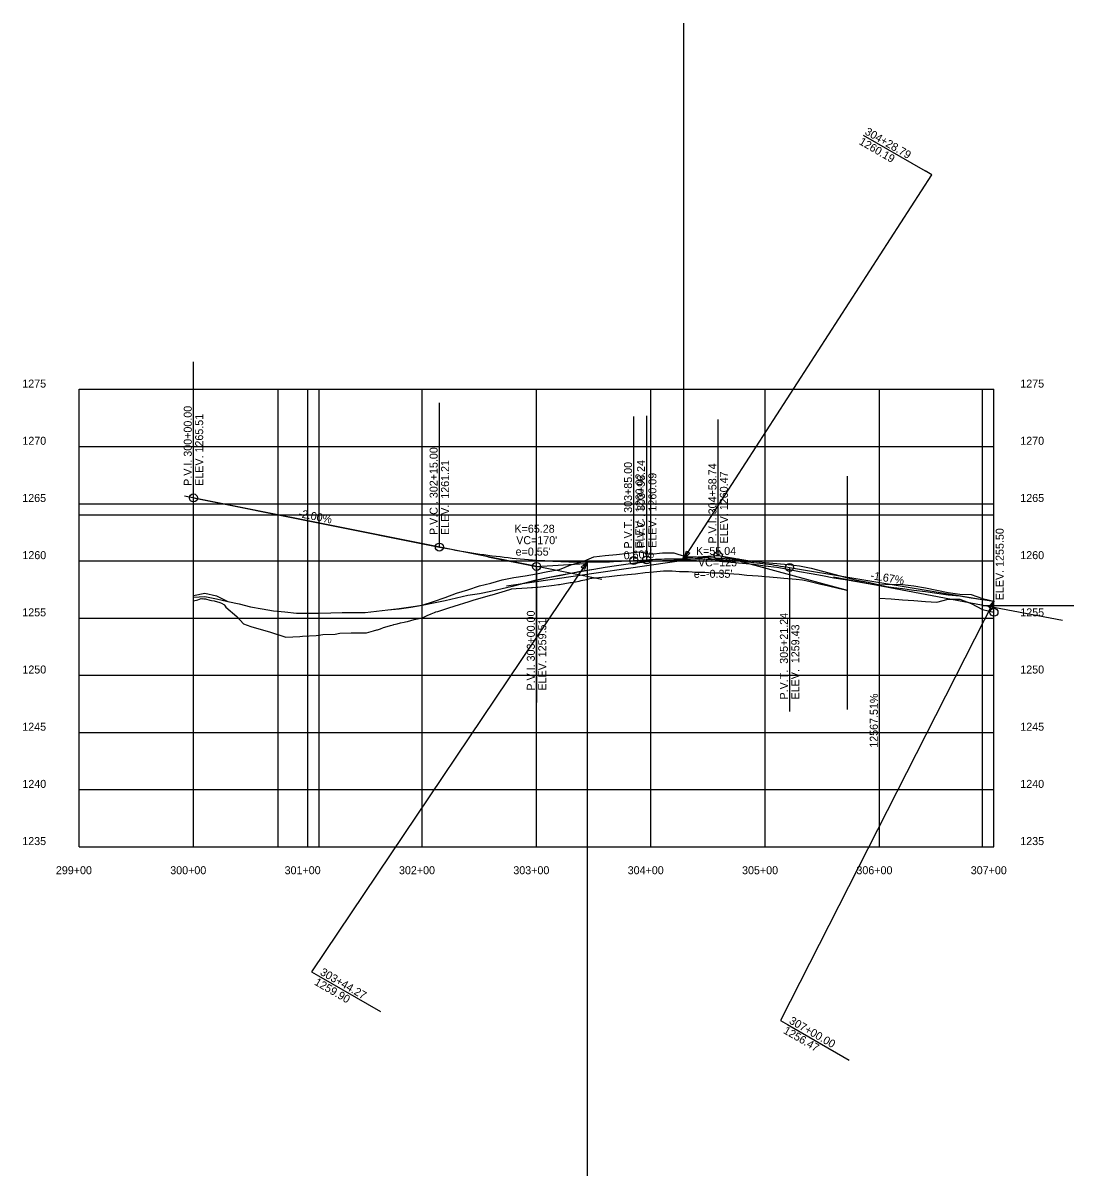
# Model space of a CAD drawing. Extents: x -70 to 701944, y -4 to 666871.
# Drawn here: x 661723 to 662642, y 660451 to 661459 of the extents above; entities that cross this region are included whole.
import ezdxf

# ---------------------------------------------------------------- set-up
doc = ezdxf.new("R2010")
doc.units = 0
for name, color, linetype in [('R_Axis', 7, 'Continuous'), ('R_Axis Annot', 7, 'Continuous'), ('R_Draft', 7, 'Continuous'), ('R_Exist Surface', 7, 'Continuous'), ('R_Grid', 7, 'Continuous'), ('R_No Plot', 7, 'Continuous'), ('R_Proposed Road', 7, 'Continuous'), ('R_Striping', 7, 'Continuous'), ('R_Vert Alg', 7, 'Continuous'), ('R_Vert Alg Annot', 7, 'Continuous'), ('R_Water', 7, 'Continuous')]:
    doc.layers.add(name, color=color, linetype=linetype)

msp = doc.modelspace()

# ---------------------------------------------------------------- linework, layer by layer
at = {"layer": 'R_Axis'}
for p, q in [((661772, 660738.7), (661772, 661138.7)), ((662572, 660738.7), (662572, 661138.7)), ((661772, 660738.7), (662572, 660738.7))]:
    msp.add_line(p, q, dxfattribs=at)
at = {"layer": 'R_Draft'}
for p, q in [((661946, 660738.7), (661946, 661138.7)), ((661982, 660738.7), (661982, 661138.7)), ((662229, 660972.4), (661864.3, 661045.4)), ((661772, 661029), (662572, 661029)), ((662330.8, 660993.4), (662145.8, 660966.7)), ((662443.8, 660962.8), (662330.8, 660993.4))]:
    msp.add_line(p, q, dxfattribs=at)
at = {"layer": 'R_Exist Surface'}
msp.add_lwpolyline([(661872, 660953.8), (661875.7, 660954.6), (661878.7, 660955.7), (661880, 660955.6), (661880.6, 660955.7), (661881.1, 660955.6), (661881.6, 660955.6), (661882.4, 660955.6), (661886.3, 660954.4), (661887.9, 660954.1), (661890, 660953.9), (661895.1, 660952.2), (661896.5, 660951.7), (661898.6, 660950.5), (661898.7, 660950.5), (661898.9, 660950.4), (661899, 660950.1), (661900.2, 660948.3), (661909.9, 660940), (661915.7, 660933.7), (661922.1, 660931.4), (661939.5, 660926.4), (661952.7, 660922), (661965, 660922.6), (661967.2, 660922.8), (661979.3, 660923.4), (661981.7, 660923.8), (661985.2, 660924.2), (661996, 660924.7), (662000.1, 660925.4), (662010, 660925.8), (662023.4, 660925.8), (662029.4, 660927.6), (662032.4, 660928.4), (662032.8, 660928.5), (662035.4, 660929.4), (662038.3, 660930.3), (662041.3, 660931.3), (662044.3, 660932.2), (662046.5, 660932.8), (662047.2, 660933), (662050.2, 660933.7), (662053.1, 660934.4), (662056.1, 660935.1), (662057.5, 660935.4), (662059.1, 660935.8), (662062, 660936.6), (662065, 660937.3), (662068, 660938), (662070.9, 660938.7), (662071.1, 660938.7), (662073.9, 660939.9), (662076.9, 660941.2), (662077.9, 660941.6), (662079.8, 660942.4), (662082.8, 660943.5), (662084, 660944), (662085.8, 660944.5), (662095.3, 660947.5), (662100.1, 660949.2), (662113.2, 660953.1), (662116.5, 660954.3), (662131.6, 660958.8), (662133.3, 660959.1), (662144.8, 660962.6), (662149.5, 660964.1), (662150, 660964.2), (662150.4, 660964.3), (662150.5, 660964.3), (662154.2, 660964.4), (662159, 660964.7), (662163.7, 660965), (662167.7, 660965.4), (662168.4, 660965.4), (662171.8, 660965.6), (662173.2, 660965.8), (662177.9, 660966.3), (662182.6, 660966.8), (662185.1, 660967.2), (662187.3, 660967.4), (662191.3, 660967.9), (662192.1, 660968.1), (662196.8, 660968.8), (662201.5, 660969.7), (662202.5, 660969.9), (662206.2, 660970.5), (662209.4, 660971.1), (662211, 660971.4), (662215.7, 660972.5), (662219.9, 660973.5), (662220.4, 660973.5), (662226.4, 660974.1), (662235.6, 660975.1), (662242.4, 660975.8), (662251.4, 660976.8), (662258.4, 660977.5), (662267.1, 660978.5), (662274.4, 660979.1), (662282.9, 660980.1), (662290.6, 660979.9), (662297.1, 660979.5), (662304.9, 660979.3), (662311.3, 660978.9), (662319.2, 660978.7), (662325.6, 660978.3), (662333.6, 660978.1), (662339.8, 660977.8), (662349.3, 660977), (662356, 660976.3), (662365.8, 660975.6), (662372.1, 660974.9), (662382.3, 660974.1), (662388.3, 660973.5), (662398.9, 660972.7), (662404.5, 660972.1), (662410.1, 660970.9), (662420.6, 660968.2), (662426.1, 660967.1), (662436.8, 660964.4), (662442.1, 660963.3), (662443.8, 660962.9)], dxfattribs=at)
at = {"layer": 'R_Grid'}
for p, q in [((661772, 661138.7), (662572, 661138.7)), ((661772, 661138.7), (662572, 661138.7)), ((661872, 660738.7), (661872, 661138.7)), ((661972, 660738.7), (661972, 661138.7)), ((662072, 660738.7), (662072, 661138.7)), ((662172, 660738.7), (662172, 661138.7)), ((662272, 660738.7), (662272, 661138.7)), ((662372, 660738.7), (662372, 661138.7)), ((662472, 660738.7), (662472, 661138.7)), ((661772, 661088.7), (662572, 661088.7)), ((661772, 661038.7), (662572, 661038.7)), ((661772, 660988.7), (662572, 660988.7)), ((661772, 660938.7), (662572, 660938.7)), ((661772, 660888.7), (662572, 660888.7)), ((661772, 660838.7), (662572, 660838.7)), ((661772, 660788.7), (662572, 660788.7))]:
    msp.add_line(p, q, dxfattribs=at)
at = {"layer": 'R_No Plot'}
for p, q in [((662457.6, 661360.8), (662511.7, 661329.6)), ((661981.3, 660625.9), (662035.4, 660594.7)), ((662391.5, 660583.4), (662445.5, 660552.2))]:
    msp.add_line(p, q, dxfattribs=at)
for points in [[(662300.8, 660990.6), (662517.7, 661326.1), (662511.7, 661329.6)], [(662216.3, 660987.8), (661975.3, 660629.4), (661981.3, 660625.9)], [(662572, 660953.4), (662385.4, 660586.9), (662391.5, 660583.4)]]:
    msp.add_lwpolyline(points, dxfattribs=at)
for points in [[(662300.8, 660990.6), (662303.1, 660997.3), (662305.9, 660995.4)], [(662216.3, 660987.8), (662213.9, 660981.2), (662211.1, 660983.1)], [(662572, 660953.4), (662570.4, 660946.6), (662567.4, 660948.1)]]:
    msp.add_lwpolyline(points, close=True, dxfattribs=at)
at = {"layer": 'R_Proposed Road'}
for p, q in [((662562, 660738.7), (662562, 661138.7)), ((662562, 660949.8), (662641.9, 660949.8))]:
    msp.add_line(p, q, dxfattribs=at)
at = {"layer": 'R_Striping'}
for p, q in [((662562, 660738.7), (662562, 661138.7)), ((662443.8, 660858.6), (662443.8, 661062.7)), ((662632, 660936.6), (662431.8, 660974.4))]:
    msp.add_line(p, q, dxfattribs=at)
at = {"layer": 'R_Vert Alg'}
for p, q in [((661872, 661043.8), (661872, 661162.8)), ((662087, 661000.8), (662087, 661126.8)), ((662257, 660989), (662257, 661115)), ((662268.3, 660989.6), (662268.3, 661115.6)), ((662330.8, 660993.4), (662330.8, 661112.4)), ((662562, 660954.9), (662562, 661073.9)), ((662562, 660946.3), (662562, 661065.3)), ((662572, 660943.8), (662572, 661062.8)), ((661872, 661043.8), (662087, 661000.8)), ((662129.5, 660992.3), (662172, 660983.8)), ((662212, 660987.9), (662222, 660992.3)), ((662222, 660992.3), (662232, 660993.5)), ((662232, 660993.5), (662242, 660994.4)), ((662242, 660994.4), (662252, 660995.4)), ((662252, 660995.4), (662262, 660996.5)), ((662262, 660996.5), (662272, 660994.6)), ((662272, 660994.6), (662282, 660995.8)), ((662282, 660995.8), (662292, 660995.6)), ((662292, 660995.6), (662302, 660992.6)), ((662299.5, 660991.5), (662330.8, 660993.4)), ((662302, 660992.6), (662312, 660992.1)), ((662312, 660992.1), (662322, 660991.6)), ((662322, 660991.6), (662332, 660991)), ((662330.8, 660993.4), (662362, 660988.2)), ((662332, 660991), (662342, 660990.5)), ((662342, 660990.5), (662352, 660989.4)), ((662172, 660983.8), (662214.5, 660986.4)), ((662172, 660983.8), (662172, 660864.8)), ((662182, 660979.3), (662192, 660981.3)), ((662192, 660981.3), (662202, 660985.2)), ((662202, 660985.2), (662212, 660987.9)), ((662202, 660978), (662212, 660979.9)), ((662202, 660977.9), (662212, 660979.8)), ((662212, 660979.9), (662222, 660981.5)), ((662212, 660979.8), (662222, 660981.5)), ((662222, 660981.5), (662232, 660983.1)), ((662222, 660981.5), (662232, 660983.1)), ((662232, 660983.1), (662242, 660984.8)), ((662232, 660983.1), (662242, 660984.8)), ((662242, 660984.8), (662252, 660986.2)), ((662242, 660984.8), (662252, 660986.2)), ((662252, 660986.2), (662262, 660987.5)), ((662252, 660986.2), (662262, 660987.4)), ((662257, 660989), (662268.3, 660989.6)), ((662262, 660987.5), (662272, 660988.5)), ((662262, 660987.4), (662272, 660988.4)), ((662272, 660988.5), (662282, 660988.9)), ((662272, 660988.4), (662282, 660988.9)), ((662282, 660988.9), (662292, 660989.2)), ((662282, 660988.9), (662292, 660989.1)), ((662292, 660989.2), (662302, 660989.2)), ((662292, 660989.1), (662302, 660989.2)), ((662302, 660989.2), (662312, 660989.1)), ((662302, 660989.2), (662312, 660989.1)), ((662312, 660989.1), (662322, 660988.8)), ((662312, 660989.1), (662322, 660988.8)), ((662322, 660988.8), (662332, 660988.3)), ((662322, 660988.8), (662332, 660988.3)), ((662332, 660988.3), (662342, 660987.7)), ((662332, 660988.3), (662342, 660987.6)), ((662342, 660987.7), (662352, 660986.8)), ((662342, 660987.6), (662352, 660986.8)), ((662352, 660989.4), (662362, 660988.5)), ((662352, 660986.8), (662362, 660985.8)), ((662352, 660986.8), (662362, 660985.8)), ((662362, 660988.5), (662372, 660987.4)), ((662362, 660985.8), (662372, 660984.5)), ((662362, 660985.8), (662372, 660984.5)), ((662372, 660987.4), (662382, 660986.4)), ((662372, 660984.5), (662382, 660983.1)), ((662372, 660984.5), (662382, 660983.1)), ((662382, 660986.4), (662392, 660985.5)), ((662382, 660983.1), (662392, 660981.5)), ((662382, 660983.1), (662392, 660981.4)), ((662392, 660985.5), (662402, 660984.4)), ((662392, 660981.5), (662402, 660979.5)), ((662392, 660981.4), (662402, 660979.5)), ((662393.3, 660983), (662393.3, 660857)), ((662393.3, 660983), (662562, 660954.9)), ((662402, 660984.4), (662412, 660982.2)), ((662412, 660982.2), (662422, 660979.6)), ((662132, 660969.2), (662142, 660972)), ((662142, 660972), (662152, 660974.2)), ((662152, 660974.2), (662162, 660975.7)), ((662162, 660975.7), (662172, 660977.5)), ((662162, 660969.5), (662172, 660972)), ((662162, 660969.5), (662172, 660971.9)), ((662172, 660977.5), (662182, 660979.3)), ((662172, 660972), (662182, 660974.3)), ((662172, 660971.9), (662182, 660974.2)), ((662182, 660974.3), (662192, 660976.1)), ((662182, 660974.2), (662192, 660976)), ((662192, 660976.1), (662202, 660978)), ((662192, 660976), (662202, 660977.9)), ((662402, 660979.5), (662412, 660977.6)), ((662402, 660979.5), (662412, 660977.6)), ((662412, 660977.6), (662422, 660975.8)), ((662412, 660977.6), (662422, 660975.8)), ((662422, 660979.6), (662432, 660977.1)), ((662422, 660975.8), (662432, 660974)), ((662422, 660975.8), (662432, 660974)), ((662432, 660977.1), (662442, 660974.5)), ((662432, 660974), (662442, 660972.4)), ((662432, 660974), (662442, 660972.4)), ((662442, 660974.5), (662452, 660971.9)), ((662442, 660972.4), (662443.8, 660972.1)), ((662442, 660972.4), (662452, 660970.7)), ((662452, 660971.9), (662462, 660970)), ((662452, 660970.7), (662462, 660968.9)), ((662462, 660970), (662472, 660967.8)), ((661872, 660958.4), (661882, 660960.5)), ((661882, 660960.5), (661892, 660958)), ((662092, 660956.7), (662102, 660960.4)), ((662102, 660960.4), (662112, 660963.5)), ((662112, 660963.5), (662122, 660966.9)), ((662112, 660958.6), (662122, 660960.3)), ((662112, 660958.6), (662122, 660960.3)), ((662122, 660966.9), (662132, 660969.2)), ((662122, 660960.3), (662132, 660962.3)), ((662122, 660960.3), (662132, 660962.2)), ((662132, 660962.3), (662142, 660964.4)), ((662132, 660962.2), (662142, 660964.4)), ((662142, 660964.4), (662152, 660966.9)), ((662142, 660964.4), (662152, 660966.9)), ((662152, 660966.9), (662162, 660969.5)), ((662152, 660966.9), (662162, 660969.5)), ((662462, 660968.9), (662472, 660967.3)), ((662472, 660967.8), (662482, 660968.4)), ((662472, 660967.3), (662482, 660965.8)), ((662482, 660968.4), (662492, 660968.1)), ((662482, 660965.8), (662492, 660964.5)), ((662492, 660968.1), (662502, 660967)), ((662492, 660964.5), (662502, 660963.2)), ((662502, 660967), (662512, 660965.1)), ((662502, 660963.2), (662512, 660961.8)), ((662512, 660965.1), (662522, 660963.2)), ((662512, 660961.8), (662522, 660960.4)), ((662522, 660963.2), (662532, 660961.1)), ((662522, 660960.4), (662532, 660959.1)), ((662532, 660961.1), (662542, 660959.7)), ((662542, 660959.7), (662552, 660959.4)), ((661872, 660957.1), (661882, 660957.6)), ((661872, 660957.1), (661882, 660957.5)), ((661882, 660957.6), (661892, 660955.6)), ((661882, 660957.5), (661892, 660955.5)), ((661892, 660958), (661902, 660953.1)), ((661892, 660955.6), (661902, 660953.1)), ((661892, 660955.5), (661902, 660953.1)), ((661902, 660953.1), (661912, 660951.1)), ((661902, 660953.1), (661912, 660951.1)), ((661902, 660953.1), (661912, 660951.1)), ((661912, 660951.1), (661922, 660948.6)), ((661912, 660951.1), (661922, 660948.6)), ((661912, 660951.1), (661922, 660948.6)), ((662062, 660948.4), (662072, 660950.1)), ((662062, 660948.3), (662072, 660950.1)), ((662062, 660948.3), (662072, 660950.1)), ((662072, 660950.1), (662082, 660953.2)), ((662072, 660950.1), (662082, 660952)), ((662072, 660950.1), (662082, 660951.9)), ((662082, 660953.2), (662092, 660956.7)), ((662082, 660952), (662092, 660954.1)), ((662082, 660951.9), (662092, 660954)), ((662092, 660954.1), (662102, 660956.4)), ((662092, 660954), (662102, 660956.4)), ((662102, 660956.4), (662112, 660958.6)), ((662102, 660956.4), (662112, 660958.6)), ((662471.8, 660738.7), (662472, 660956.2)), ((662472, 660956.2), (662482, 660955.4)), ((662482, 660955.4), (662492, 660954.6)), ((662492, 660954.6), (662502, 660954)), ((662502, 660954), (662512, 660953.3)), ((662512, 660953.3), (662522, 660952.7)), ((662522, 660952.7), (662532, 660955.2)), ((662532, 660959.1), (662542, 660958)), ((662532, 660955.2), (662542, 660955.2)), ((662542, 660958), (662552, 660956.4)), ((662542, 660955.2), (662552, 660951.5)), ((662552, 660959.4), (662562, 660955.9)), ((662552, 660956.4), (662562, 660954.9)), ((662552, 660951.5), (662562, 660946.3)), ((662562, 660955.9), (662572, 660953.4)), ((662562, 660954.9), (662572, 660953.4)), ((661922, 660948.6), (661932, 660946.9)), ((661922, 660948.6), (661932, 660946.9)), ((661922, 660948.6), (661932, 660946.9)), ((661932, 660946.9), (661942, 660945)), ((661932, 660946.9), (661942, 660945)), ((661932, 660946.9), (661942, 660945)), ((661942, 660945), (661952, 660944)), ((661942, 660945), (661952, 660944)), ((661942, 660945), (661952, 660944)), ((661952, 660944), (661962, 660943.1)), ((661952, 660944), (661962, 660943.1)), ((661952, 660944), (661962, 660943.1)), ((661962, 660943.1), (661972, 660942.9)), ((661962, 660943.1), (661972, 660942.9)), ((661962, 660943.1), (661972, 660942.9)), ((661972, 660942.9), (661982, 660943)), ((661972, 660942.9), (661982, 660942.9)), ((661972, 660942.9), (661982, 660942.9)), ((661982, 660943), (661992, 660943.2)), ((661982, 660942.9), (661992, 660943.2)), ((661982, 660942.9), (661992, 660943.2)), ((661992, 660943.2), (662002, 660943.5)), ((661992, 660943.2), (662002, 660943.5)), ((661992, 660943.2), (662002, 660943.5)), ((662002, 660943.5), (662012, 660943.7)), ((662002, 660943.5), (662012, 660943.7)), ((662002, 660943.5), (662012, 660943.7)), ((662012, 660943.7), (662022, 660943.7)), ((662012, 660943.7), (662022, 660943.6)), ((662012, 660943.7), (662022, 660943.6)), ((662022, 660943.7), (662032, 660944.7)), ((662022, 660943.6), (662032, 660944.6)), ((662022, 660943.6), (662032, 660944.6)), ((662032, 660944.7), (662042, 660945.8)), ((662032, 660944.6), (662042, 660945.8)), ((662032, 660944.6), (662042, 660945.8)), ((662042, 660945.8), (662052, 660947)), ((662042, 660945.8), (662052, 660946.9)), ((662042, 660945.8), (662052, 660946.9)), ((662052, 660947), (662062, 660948.4)), ((662052, 660946.9), (662062, 660948.3)), ((662052, 660946.9), (662062, 660948.3)), ((662562, 660946.3), (662572, 660943.8))]:
    msp.add_line(p, q, dxfattribs=at)
for points in [[(662087, 661000.8), (662090.6, 661000.1), (662094.1, 660999.4), (662097.6, 660998.8), (662101.2, 660998.1), (662104.7, 660997.5), (662108.3, 660996.9), (662111.8, 660996.3), (662115.3, 660995.8), (662118.9, 660995.2), (662122.4, 660994.7), (662126, 660994.2), (662129.5, 660993.7), (662133.1, 660993.2), (662136.6, 660992.8), (662140.1, 660992.4), (662143.7, 660992), (662147.2, 660991.6), (662150.8, 660991.2), (662154.3, 660990.8), (662157.8, 660990.5), (662161.4, 660990.2), (662164.9, 660989.9), (662168.5, 660989.6), (662175.6, 660989.1), (662179.1, 660988.9), (662182.6, 660988.7), (662186.2, 660988.5), (662189.7, 660988.4), (662193.3, 660988.2), (662196.8, 660988.1), (662200.3, 660988), (662203.9, 660987.9), (662207.4, 660987.8), (662211, 660987.8), (662214.5, 660987.8), (662218.1, 660987.8), (662221.6, 660987.8), (662225.1, 660987.8), (662228.7, 660987.9), (662232.2, 660987.9), (662235.8, 660988), (662239.3, 660988.1), (662242.8, 660988.3), (662246.4, 660988.4), (662249.9, 660988.6), (662253.5, 660988.8), (662257, 660989)], [(662268.3, 660989.6), (662270.9, 660989.8), (662273.5, 660989.9), (662276.1, 660990.1), (662278.7, 660990.2), (662281.3, 660990.3), (662283.9, 660990.4), (662286.5, 660990.4), (662289.1, 660990.5), (662291.7, 660990.6), (662294.3, 660990.6), (662296.9, 660990.6), (662299.5, 660990.6), (662302.1, 660990.6), (662304.7, 660990.6), (662307.3, 660990.6), (662309.9, 660990.6), (662312.5, 660990.5), (662315.1, 660990.5), (662317.7, 660990.4), (662320.3, 660990.3), (662322.9, 660990.2), (662325.5, 660990.1), (662328.1, 660990), (662333.4, 660989.7), (662336, 660989.6), (662338.6, 660989.4), (662341.2, 660989.2), (662343.8, 660989), (662346.4, 660988.8), (662349, 660988.6), (662351.6, 660988.4), (662354.2, 660988.1), (662356.8, 660987.9), (662359.4, 660987.6), (662362, 660987.3), (662364.6, 660987), (662367.2, 660986.7), (662369.8, 660986.4), (662372.4, 660986.1), (662375, 660985.7), (662377.6, 660985.4), (662380.2, 660985), (662382.8, 660984.6), (662385.4, 660984.2), (662388, 660983.8), (662390.6, 660983.4), (662393.3, 660983)]]:
    msp.add_lwpolyline(points, dxfattribs=at)
for centre in [(661872, 661043.8), (662087, 661000.8), (662257, 660989), (662268.3, 660989.6), (662330.8, 660993.4), (662172, 660983.8), (662393.3, 660983), (662572, 660943.8)]:
    msp.add_circle(centre, 3.5, dxfattribs=at)
at = {"layer": 'R_Water'}
for p, q in [((662300.8, 660990.6), (662300.8, 661459)), ((662216.3, 660987.8), (662216.3, 660450.9))]:
    msp.add_line(p, q, dxfattribs=at)

# ---------------------------------------------------------------- texts
at = {"layer": 'R_Axis Annot'}
for s, p in [('1275', (661722.3, 661140.2)), ('1275', (661722.3, 661140.2)), ('1275', (662595, 661140.2)), ('1275', (662595, 661140.2)), ('1270', (661722.4, 661090.2)), ('1270', (662595, 661090.2)), ('1265', (661722.3, 661040.2)), ('1265', (662595, 661040.2)), ('1260', (661722.4, 660990.2)), ('1260', (662595, 660990.2)), ('1255', (661722.3, 660940.2)), ('1255', (662595, 660940.2)), ('1250', (661722.4, 660890.2)), ('1250', (662595, 660890.2)), ('1245', (661722.3, 660840.2)), ('1245', (662595, 660840.2)), ('1240', (661722.4, 660790.2)), ('1240', (662595, 660790.2)), ('1235', (661722.3, 660740.2)), ('1235', (662595, 660740.2)), ('299+00', (661751.7, 660714.7)), ('300+00', (661851.7, 660714.7)), ('301+00', (661951.7, 660714.7)), ('302+00', (662051.7, 660714.7)), ('303+00', (662151.7, 660714.7)), ('304+00', (662251.7, 660714.7)), ('305+00', (662351.7, 660714.7)), ('306+00', (662451.7, 660714.7)), ('307+00', (662551.7, 660714.7))]:
    msp.add_text(s, height=7, dxfattribs=at).set_placement(p)
at = {"layer": 'R_No Plot'}
for s, p in [('304+28.79', (662458.4, 661362.1)), ('1260.19', (662453.4, 661353.4)), ('303+44.27', (661982.1, 660627.2)), ('1259.90', (661977.1, 660618.5)), ('307+00.00', (662392.2, 660584.7)), ('1256.47', (662387.2, 660576.1))]:
    msp.add_text(s, height=7, rotation=330, dxfattribs=at).set_placement(p)
at = {"layer": 'R_Vert Alg Annot'}
for s, rotation, p in [('P.V.I. 300+00.00', 90, (661870.5, 661054.3)), ('ELEV. 1265.51', 90, (661880.5, 661054.3)), ('P.V.C . 302+15.00', 90, (662085.5, 661011.3)), ('ELEV.  1261.21', 90, (662095.5, 661011.3)), ('P.V.T.  303+85.00', 90, (662255.5, 660999.5)), ('P.V.C . 303+96.24', 90, (662266.8, 661000.1)), ('P.V.I. 304+58.74', 90, (662329.3, 661003.9)), ('ELEV.  1260.02', 90, (662265.5, 660999.5)), ('ELEV.  1260.09', 90, (662276.8, 661000.1)), ('ELEV. 1260.47', 90, (662339.3, 661003.9)), ('-2.00%', 348.6901, (661963.3, 661027.1)), ('ELEV. 1255.50', 90, (662580.5, 660954.3)), ('0.60%', 3.4569, (662248.4, 660989.9)), ('-1.67%', 350.5369, (662463.6, 660972.8)), ('P.V.I. 303+00.00', 90, (662170.5, 660875.3)), ('P.V.T.  305+21.24', 90, (662391.8, 660867.5)), ('ELEV. 1259.51', 90, (662180.5, 660875.3)), ('ELEV.  1259.43', 90, (662401.8, 660867.5)), ('12567.51%', 89.9544, (662470.4, 660825.3))]:
    msp.add_text(s, height=7, rotation=rotation, dxfattribs=at).set_placement(p)
for s, p in [('K=65.28', (662152.7, 661013.3)), ("VC=170'", (662154.2, 661003.3)), ("e=0.55'", (662153.7, 660993.3)), ('K=55.04', (662311.4, 660993.9)), ("VC=125'", (662313.2, 660983.9)), ("e=-0.35'", (662309.5, 660973.9))]:
    msp.add_text(s, height=7, dxfattribs=at).set_placement(p)

doc.saveas('drawing.dxf')
